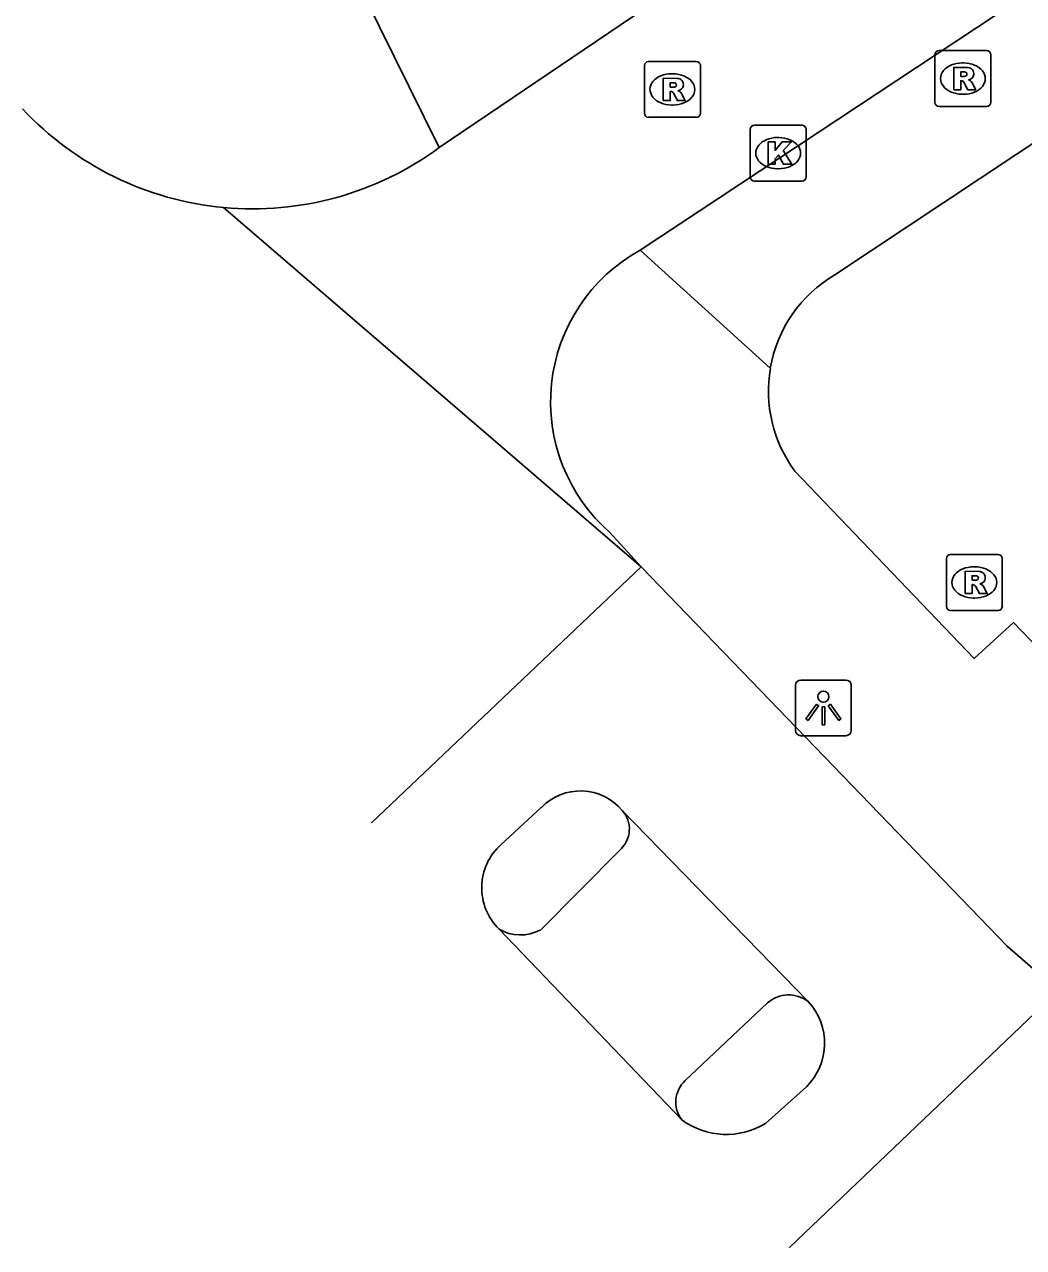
# Model space of a CAD drawing. Extents: x 159961 to 160856, y 382704 to 383353.
# Drawn here: x 160395.57 to 160413.45, y 382844.54 to 382866.43 of the extents above; entities that cross this region are included whole.
import ezdxf

# ---------------------------------------------------------------- set-up
doc = ezdxf.new("R2010")
doc.units = 0
for name, color, linetype in [('IMGEO_Kolk', 7, 'Continuous'), ('IMGEO_Lichtpunt', 7, 'Continuous'), ('IMGEO_Rijbaan_lokaal_open', 7, 'Continuous'), ('IMGEO_Rioolput', 7, 'Continuous'), ('IMGEO_Voetpad_open', 7, 'Continuous')]:
    doc.layers.add(name, color=color, linetype=linetype)

msp = doc.modelspace()

# ---------------------------------------------------------------- linework, layer by layer
at = {"layer": 'IMGEO_Kolk'}
for p, q in [((160408.556, 382863.702), (160408.556, 382864.554)), ((160408.631, 382864.628), (160409.483, 382864.628)), ((160409.557, 382864.554), (160409.557, 382863.702)), ((160409.044, 382864.408), (160409.069, 382864.408)), ((160409.067, 382863.848), (160409.042, 382863.848)), ((160409.483, 382863.628), (160408.631, 382863.628))]:
    msp.add_line(p, q, dxfattribs=at)
for points in [[(160408.556, 382863.702), (160408.556, 382864.554)], [(160408.631, 382864.628), (160409.483, 382864.628)], [(160409.557, 382864.554), (160409.557, 382863.702)], [(160408.877, 382864.328), (160409, 382864.328), (160409, 382864.177), (160409.13, 382864.328), (160409.294, 382864.328), (160409.148, 382864.177), (160409.301, 382863.928), (160409.149, 382863.928), (160409.064, 382864.092), (160409, 382864.025), (160409, 382863.928), (160408.877, 382863.928), (160408.877, 382864.328)], [(160409.483, 382863.628), (160408.631, 382863.628)]]:
    msp.add_lwpolyline(points, dxfattribs=at)
for centre, start, end in [((160408.633, 382864.552), 91.552, 178.448), ((160408.633, 382864.552), 91.552, 178.448), ((160409.481, 382864.552), 1.552, 88.448), ((160409.481, 382864.552), 1.552, 88.448), ((160408.633, 382863.704), 181.552, 268.448), ((160408.633, 382863.704), 181.552, 268.448), ((160409.481, 382863.704), 271.552, 358.448), ((160409.481, 382863.704), 271.552, 358.448)]:
    msp.add_arc(centre, 0.0765, start, end, dxfattribs=at)
for centre, major_axis, ratio, start_param, end_param in [((160409.043, 382864.128), (-0.387, 0.002), 0.722429, 4.712389, 7.853982), ((160409.068, 382864.128), (-0.39, 0.002), 0.717154, 1.570796, 4.712389)]:
    msp.add_ellipse(centre, major_axis=major_axis, ratio=ratio, start_param=start_param, end_param=end_param, dxfattribs=at)
at = {"layer": 'IMGEO_Lichtpunt'}
for p, q in [((160410.269, 382854.697), (160409.461, 382854.697)), ((160410.269, 382854.697), (160409.461, 382854.697)), ((160409.367, 382854.602), (160409.367, 382853.795)), ((160409.367, 382854.602), (160409.367, 382853.795)), ((160410.363, 382853.795), (160410.363, 382854.602)), ((160410.363, 382853.795), (160410.363, 382854.602)), ((160409.461, 382853.701), (160410.269, 382853.701)), ((160409.461, 382853.701), (160410.269, 382853.701))]:
    msp.add_line(p, q, dxfattribs=at)
for points in [[(160409.741, 382854.266), (160409.78, 382854.238), (160409.592, 382853.976), (160409.554, 382854.003), (160409.741, 382854.266)], [(160409.843, 382854.218), (160409.89, 382854.218), (160409.89, 382853.896), (160409.843, 382853.896), (160409.843, 382854.218)], [(160409.953, 382854.238), (160409.991, 382854.265), (160410.178, 382854.003), (160410.139, 382853.975), (160409.953, 382854.238)]]:
    msp.add_lwpolyline(points, dxfattribs=at)
msp.add_circle((160409.866, 382854.4), 0.0994, dxfattribs=at)
for centre, start, end in [((160409.461, 382854.602), 90, 180), ((160409.461, 382854.602), 90, 180), ((160410.269, 382854.602), 0, 90), ((160410.269, 382854.602), 0, 90), ((160409.461, 382853.795), 180, 270), ((160409.461, 382853.795), 180, 270), ((160410.269, 382853.795), 270, 0), ((160410.269, 382853.795), 270, 360)]:
    msp.add_arc(centre, 0.0946, start, end, dxfattribs=at)
at = {"layer": 'IMGEO_Rijbaan_lokaal_open'}
for points in [[(160411.294, 382869.828), (160410.639, 382869.388), (160407.114, 382867.023), (160402.993, 382864.227)], [(160406.587, 382862.392), (160413.308, 382866.834)], [(160406.606, 382856.725), (160399.132, 382863.155)], [(160406.606, 382856.725), (160406.053, 382857.332)], [(160406.606, 382856.725), (160401.781, 382852.143), (160401.781, 382852.143)], [(160414.071, 382849.137), (160413.156, 382849.933), (160406.606, 382856.725)], [(160404.096, 382851.75), (160404.82, 382852.419)], [(160406.265, 382852.363), (160409.594, 382848.941)], [(160407.33, 382846.823), (160404.062, 382850.24)], [(160409.257, 382844.54), (160409.257, 382844.54), (160413.926, 382848.999), (160414.071, 382849.137)], [(160409.562, 382847.418), (160408.832, 382846.762)]]:
    msp.add_lwpolyline(points, dxfattribs=at)
for centre, radius, start, end in [((160399.653, 382868.759), 5.628, 222.9958, 264.6927), ((160399.654, 382868.763), 5.632, 264.6787, 306.3557), ((160408.087, 382859.676), 3.103, 118.9077, 229.0436), ((160405.517, 382851.741), 0.972, 39.7379, 135.8234), ((160404.787, 382850.979), 1.035, 131.8751, 225.5452), ((160408.794, 382848.196), 1.093, 314.6238, 42.9688), ((160408.127, 382847.918), 1.354, 233.9695, 301.3792)]:
    msp.add_arc(centre, radius, start, end, dxfattribs=at)
at = {"layer": 'IMGEO_Rioolput'}
for p, q in [((160411.861, 382865.037), (160411.861, 382865.889)), ((160411.936, 382865.963), (160412.788, 382865.963)), ((160412.862, 382865.889), (160412.862, 382865.037)), ((160406.663, 382864.843), (160406.663, 382865.695)), ((160406.738, 382865.769), (160407.59, 382865.769)), ((160407.664, 382865.695), (160407.664, 382864.843)), ((160412.349, 382865.743), (160412.374, 382865.743)), ((160407.151, 382865.549), (160407.176, 382865.549)), ((160412.372, 382865.183), (160412.347, 382865.183)), ((160407.174, 382864.989), (160407.149, 382864.989)), ((160412.788, 382864.963), (160411.936, 382864.963)), ((160407.59, 382864.769), (160406.738, 382864.769)), ((160412.066, 382856.018), (160412.066, 382856.87)), ((160412.141, 382856.944), (160412.993, 382856.944)), ((160413.067, 382856.87), (160413.067, 382856.018)), ((160412.554, 382856.724), (160412.579, 382856.724)), ((160412.577, 382856.164), (160412.552, 382856.164)), ((160412.993, 382855.944), (160412.141, 382855.944))]:
    msp.add_line(p, q, dxfattribs=at)
for points in [[(160411.861, 382865.037), (160411.861, 382865.889)], [(160411.936, 382865.963), (160412.788, 382865.963)], [(160412.862, 382865.889), (160412.862, 382865.037)], [(160406.663, 382864.843), (160406.663, 382865.695)], [(160406.738, 382865.769), (160407.59, 382865.769)], [(160407.664, 382865.695), (160407.664, 382864.843)], [(160412.45, 382865.661), (160412.198, 382865.663), (160412.198, 382865.263)], [(160412.376, 382865.582), (160412.322, 382865.582), (160412.322, 382865.501)], [(160407.252, 382865.467), (160407, 382865.469), (160407, 382865.069)], [(160407.178, 382865.388), (160407.124, 382865.388), (160407.124, 382865.307)], [(160412.198, 382865.263), (160412.322, 382865.263), (160412.322, 382865.425), (160412.333, 382865.425)], [(160412.322, 382865.501), (160412.374, 382865.501)], [(160412.38, 382865.396), (160412.451, 382865.263), (160412.591, 382865.263), (160412.526, 382865.389)], [(160407, 382865.069), (160407.124, 382865.069), (160407.124, 382865.231), (160407.135, 382865.231)], [(160407.124, 382865.307), (160407.176, 382865.307)], [(160407.182, 382865.202), (160407.253, 382865.069), (160407.393, 382865.069), (160407.328, 382865.195)], [(160412.788, 382864.963), (160411.936, 382864.963)], [(160407.59, 382864.769), (160406.738, 382864.769)], [(160412.066, 382856.018), (160412.066, 382856.87)], [(160412.141, 382856.944), (160412.993, 382856.944)], [(160413.067, 382856.87), (160413.067, 382856.018)], [(160412.655, 382856.642), (160412.403, 382856.644), (160412.403, 382856.244)], [(160412.403, 382856.244), (160412.527, 382856.244), (160412.527, 382856.406), (160412.538, 382856.406)], [(160412.581, 382856.563), (160412.527, 382856.563), (160412.527, 382856.482)], [(160412.527, 382856.482), (160412.579, 382856.482)], [(160412.585, 382856.377), (160412.656, 382856.244), (160412.796, 382856.244), (160412.731, 382856.37)], [(160412.993, 382855.944), (160412.141, 382855.944)]]:
    msp.add_lwpolyline(points, dxfattribs=at)
for centre, radius, start, end in [((160411.938, 382865.887), 0.0765, 91.552, 178.448), ((160411.938, 382865.887), 0.0765, 91.552, 178.448), ((160412.786, 382865.887), 0.0765, 1.552, 88.448), ((160412.786, 382865.887), 0.0765, 1.552, 88.448), ((160406.74, 382865.693), 0.0765, 91.552, 178.448), ((160406.74, 382865.693), 0.0765, 91.552, 178.448), ((160407.588, 382865.693), 0.0765, 1.552, 88.448), ((160407.588, 382865.693), 0.0765, 1.552, 88.448), ((160412.382, 382865.486), 0.0964, 77.0061, 93.1865), ((160412.396, 382865.543), 0.0378, 276.6634, 79.6772), ((160412.449, 382865.551), 0.109, 350.3612, 89.416), ((160407.184, 382865.292), 0.0964, 77.0061, 93.1865), ((160407.198, 382865.349), 0.0378, 276.6634, 79.6772), ((160407.251, 382865.357), 0.109, 350.3612, 89.416), ((160407.249, 382865.357), 0.112, 277.5842, 350.9817), ((160412.332, 382865.372), 0.0533, 26.0293, 88.6989), ((160412.358, 382865.69), 0.19, 274.7715, 282.9687), ((160412.447, 382865.551), 0.112, 277.5842, 350.9817), ((160412.431, 382865.336), 0.108, 29.5134, 73.7905), ((160407.134, 382865.178), 0.0533, 26.0293, 88.6989), ((160407.16, 382865.496), 0.19, 274.7715, 282.9687), ((160407.233, 382865.142), 0.108, 29.5134, 73.7905), ((160411.938, 382865.039), 0.0765, 181.552, 268.448), ((160411.938, 382865.039), 0.0765, 181.552, 268.448), ((160412.786, 382865.039), 0.0765, 271.552, 358.448), ((160412.786, 382865.039), 0.0765, 271.552, 358.448), ((160406.74, 382864.845), 0.0765, 181.552, 268.448), ((160406.74, 382864.845), 0.0765, 181.552, 268.448), ((160407.588, 382864.845), 0.0765, 271.552, 358.448), ((160407.588, 382864.845), 0.0765, 271.552, 358.448), ((160412.143, 382856.868), 0.0765, 91.552, 178.448), ((160412.143, 382856.868), 0.0765, 91.552, 178.448), ((160412.991, 382856.868), 0.0765, 1.552, 88.448), ((160412.991, 382856.868), 0.0765, 1.552, 88.448), ((160412.654, 382856.532), 0.109, 350.3612, 89.416), ((160412.537, 382856.353), 0.0533, 26.0293, 88.6989), ((160412.563, 382856.671), 0.19, 274.7715, 282.9687), ((160412.587, 382856.467), 0.0964, 77.0061, 93.1865), ((160412.601, 382856.524), 0.0378, 276.6634, 79.6772), ((160412.652, 382856.532), 0.112, 277.5842, 350.9817), ((160412.636, 382856.317), 0.108, 29.5134, 73.7905), ((160412.143, 382856.02), 0.0765, 181.552, 268.448), ((160412.143, 382856.02), 0.0765, 181.552, 268.448), ((160412.991, 382856.02), 0.0765, 271.552, 358.448), ((160412.991, 382856.02), 0.0765, 271.552, 358.448)]:
    msp.add_arc(centre, radius, start, end, dxfattribs=at)
for centre, major_axis, ratio, start_param, end_param in [((160412.348, 382865.463), (-0.387, 0.002), 0.722429, 4.712389, 7.853982), ((160412.373, 382865.463), (-0.39, 0.002), 0.717154, 1.570796, 4.712389), ((160407.15, 382865.269), (-0.387, 0.002), 0.722429, 4.712389, 7.853982), ((160407.175, 382865.269), (-0.39, 0.002), 0.717154, 1.570796, 4.712389), ((160412.553, 382856.444), (-0.387, 0.002), 0.722429, 4.712389, 7.853982), ((160412.578, 382856.444), (-0.39, 0.002), 0.717154, 1.570796, 4.712389)]:
    msp.add_ellipse(centre, major_axis=major_axis, ratio=ratio, start_param=start_param, end_param=end_param, dxfattribs=at)
at = {"layer": 'IMGEO_Voetpad_open'}
for points in [[(160402.993, 382864.227), (160400.581, 382869.108)], [(160410.07, 382861.949), (160415.268, 382865.398)], [(160406.587, 382862.392), (160408.916, 382860.279)], [(160415.969, 382851.429), (160414.585, 382852.853), (160415.326, 382853.583), (160413.266, 382855.725), (160412.563, 382855.081), (160409.356, 382858.435)], [(160404.801, 382850.223), (160406.224, 382851.655)], [(160408.867, 382848.918), (160407.395, 382847.53)]]:
    msp.add_lwpolyline(points, dxfattribs=at)
for centre, radius, start, end in [((160411.296, 382859.868), 2.416, 120.5097, 170.1999), ((160411.291, 382859.871), 2.409, 170.2541, 216.5869), ((160405.897, 382852.029), 0.497, 311.164, 42.2074), ((160404.446, 382850.883), 0.749, 239.1236, 298.2408), ((160409.244, 382848.489), 0.572, 52.3115, 131.3126), ((160407.756, 382847.14), 0.531, 132.8014, 216.6928)]:
    msp.add_arc(centre, radius, start, end, dxfattribs=at)

doc.saveas('drawing.dxf')
